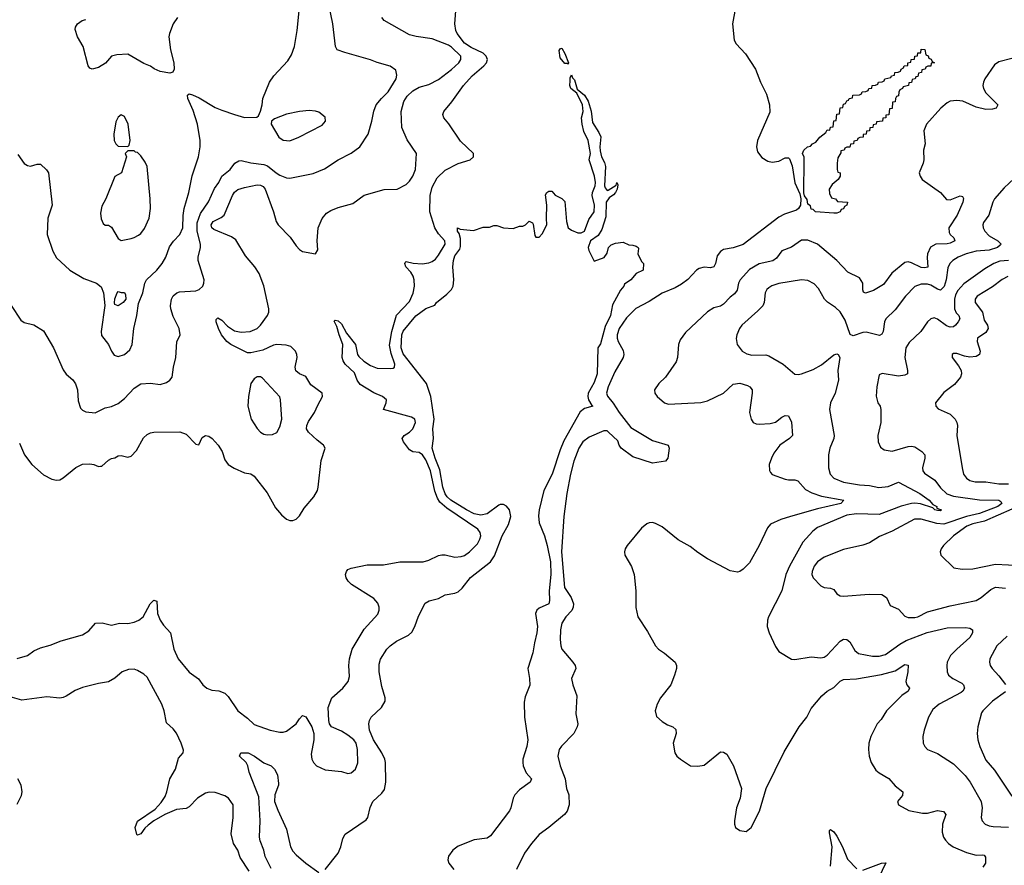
# Model space of a CAD drawing. Header units: inches. Extents: x 1694797 to 1849917, y 907313 to 1017959.
# Tile 264 of 656: x 1702522 to 1708604, y 972416 to 977636. Entities that reach past the tile are written whole.
import ezdxf

# ---------------------------------------------------------------- set-up
doc = ezdxf.new("R2010")
doc.units = ezdxf.units.IN
doc.header["$MEASUREMENT"] = 0
doc.layers.add('B7907', color=7, linetype='Continuous')

msp = doc.modelspace()

# ---------------------------------------------------------------- linework, layer by layer
at = {"layer": 'B7907', "color": 5}
for points, elevation in [([(1702470, 975870.7), (1702530, 975780.7), (1702550, 975767.3), (1702610, 975753), (1702670, 975714.8), (1702730.5, 975610), (1702790, 975473.4), (1702810, 975448.2), (1702850, 975412.7), (1702868, 975388), (1702878.9, 975350), (1702884, 975284), (1702898.7, 975238.7), (1702910, 975224.9), (1702930, 975214.9), (1702988.5, 975208.5), (1703050, 975239.5), (1703090, 975247.4), (1703130, 975267.2), (1703170, 975298), (1703230, 975360.3), (1703270, 975387.6), (1703330, 975392.7), (1703390, 975383.1), (1703430, 975396.5), (1703449.6, 975410), (1703465.1, 975430), (1703471.6, 975490), (1703487, 975550), (1703492.5, 975647.5), (1703512.7, 975690), (1703507, 975730), (1703470, 975802.7), (1703456, 975850), (1703454.2, 975870), (1703460.3, 975910), (1703470, 975930.3), (1703492, 975950), (1703510, 975956.5), (1703610, 975961.8), (1703631.1, 975970), (1703653.5, 975990), (1703660.6, 976010), (1703661, 976030), (1703624.7, 976150), (1703624, 976170), (1703639.2, 976230), (1703638.9, 976250), (1703618.4, 976330), (1703618, 976382), (1703639.8, 976440.2), (1703688.2, 976511.8), (1703726.6, 976593.4), (1703751.4, 976630), (1703770.8, 976670), (1703822, 976710), (1703852, 976750), (1703875.2, 976764.8), (1703890, 976765.7), (1703950, 976751.9), (1704030, 976742), (1704052.7, 976732.7), (1704105.8, 976690), (1704130, 976676.6), (1704170, 976659.7), (1704190, 976657.3), (1704334.1, 976685.9), (1704404.1, 976715.9), (1704489.5, 976770), (1704570, 976811.6), (1704623, 976850), (1704673.7, 976930), (1704697.2, 977010), (1704708.9, 977071.1), (1704724, 977110), (1704756.4, 977150), (1704799.2, 977190), (1704847.1, 977270), (1704852.6, 977292.6), (1704845.1, 977325.1), (1704810, 977349.6), (1704730, 977371.1), (1704688.7, 977388.7), (1704530, 977432.3), (1704482.9, 977450), (1704472.8, 977470), (1704456.4, 977610), (1704410.7, 977830)], 740), ([(1702506.6, 973693.4), (1702570, 973710.8), (1702610, 973740.7), (1702650, 973759.3), (1702710, 973775.5), (1702778, 973802), (1702910, 973839.5), (1702950, 973863.1), (1702990, 973910.4), (1703031.7, 973911.7), (1703090, 973899.1), (1703138, 973910), (1703190, 973909.3), (1703230, 973917.1), (1703258.7, 973930), (1703284, 973950), (1703327.3, 974030), (1703350, 974053.4), (1703370, 974046), (1703374.2, 973970), (1703389.4, 973929.4), (1703410, 973897.6), (1703453.1, 973850), (1703473.4, 973750), (1703501.3, 973690), (1703570, 973608.8), (1703627.5, 973567.5), (1703653.4, 973530), (1703678.8, 973510), (1703710, 973496.3), (1703752.5, 973492.5), (1703790, 973479.1), (1703810, 973457.3), (1703870, 973370.4), (1703930, 973323.8), (1703970, 973284.9), (1704070, 973250.4), (1704130, 973237.6), (1704150, 973237), (1704170, 973244.2), (1704229.6, 973290), (1704250, 973320.7), (1704270, 973340.5), (1704290, 973333), (1704327, 973270), (1704338.3, 973230), (1704339.2, 973190), (1704321.6, 973101.6), (1704326, 973070), (1704336.3, 973050), (1704354.8, 973030), (1704410, 973005.7), (1704510, 972994), (1704550, 972981.6), (1704570, 972986), (1704597, 973010), (1704611.2, 973048.8), (1704609.8, 973130), (1704600.7, 973170), (1704586.6, 973190), (1704550, 973219.8), (1704510, 973244.1), (1704447.6, 973270), (1704435.1, 973290), (1704431.3, 973310), (1704428.2, 973390), (1704449.8, 973450.2), (1704517.6, 973510), (1704551.3, 973550), (1704559.3, 973580.7), (1704556.2, 973650), (1704559.5, 973690), (1704575.5, 973750), (1704650, 973872.6), (1704733.9, 973966.1), (1704742.2, 973990), (1704742.2, 974010), (1704734.3, 974034.3), (1704710, 974063.1), (1704571.1, 974150), (1704550.8, 974170), (1704539.8, 974190), (1704535.5, 974210), (1704541, 974230), (1704550, 974241.1), (1704570, 974250.2), (1704669, 974271), (1704770, 974271.3), (1704870.8, 974289.2), (1705015.3, 974290), (1705050, 974299.6), (1705110, 974328.5), (1705130, 974332), (1705150, 974333.1), (1705210, 974318), (1705250, 974321.6), (1705270, 974327.5), (1705299.7, 974350), (1705350, 974400.4), (1705364.4, 974430), (1705369.7, 974450), (1705365.7, 974470), (1705351, 974490), (1705161.3, 974621.3), (1705117.7, 974657.7), (1705102.3, 974682.3), (1705085.7, 974725.7), (1705060.6, 974850), (1705030, 974918.4), (1705010, 974949.1), (1704990, 974963.7), (1704950, 974969.1), (1704930, 974980.3), (1704892.5, 975030), (1704883.9, 975050), (1704897.7, 975070), (1704929.7, 975090), (1704949.8, 975110), (1704966.9, 975150), (1704962.9, 975170), (1704942.6, 975182.6), (1704769.8, 975229.8), (1704785, 975270), (1704787.7, 975290), (1704764, 975310), (1704710, 975331.5), (1704624.4, 975384.4), (1704606.1, 975410), (1704590, 975456.5), (1704533.2, 975510), (1704520.4, 975530), (1704514.3, 975550), (1704519.1, 975630), (1704495.2, 975690), (1704480.9, 975740.9), (1704464.8, 975775.2), (1704470, 975780.4), (1704490, 975776.6), (1704510, 975759.3), (1704541.4, 975701.4), (1704595.4, 975630), (1704609.6, 975570), (1704616.9, 975556.9), (1704647.7, 975527.7), (1704690, 975501.5), (1704730, 975483.8), (1704810, 975481.9), (1704830, 975484.2), (1704837.8, 975490), (1704839.3, 975510), (1704816.1, 975576.1), (1704806.6, 975626.6), (1704820.2, 975710), (1704849.2, 975810.8), (1704930, 975897), (1704952.5, 975947.5), (1704960.2, 975990), (1704959.4, 976030), (1704952.3, 976052.3), (1704937.6, 976077.6), (1704908.2, 976110), (1704900.3, 976130), (1704902.7, 976137.3), (1704910, 976142.7), (1704953.1, 976133.1), (1705007.8, 976127.8), (1705050, 976134.2), (1705070, 976142.7), (1705090, 976158.1), (1705110, 976182.7), (1705149.5, 976250), (1705147.8, 976270), (1705110, 976313.8), (1705087.2, 976350), (1705055.6, 976450), (1705056.8, 976550), (1705070, 976602.3), (1705099.8, 976660.2), (1705150, 976706.7), (1705230, 976747.2), (1705304.7, 976770), (1705325, 976790), (1705325.9, 976810), (1705245.3, 976885.3), (1705173.2, 976993.2), (1705142.9, 977030), (1705136.2, 977050), (1705142.9, 977070), (1705191.9, 977128.1), (1705262.7, 977230), (1705316.7, 977290), (1705389.8, 977350.2), (1705405.9, 977370), (1705411.2, 977390), (1705404.3, 977410), (1705384.2, 977430), (1705310, 977463.2), (1705270.2, 977490), (1705225.3, 977550), (1705216.9, 977570), (1705210.3, 977609.7), (1705216.5, 977690)], 680), ([(1702510, 976803), (1702550, 976748.4), (1702570, 976735.5), (1702590, 976730.7), (1702630, 976744.7), (1702650, 976744.7), (1702688.1, 976708.1), (1702700.7, 976690), (1702723.7, 976490), (1702695.3, 976410), (1702691.4, 976310), (1702726.4, 976206.4), (1702750, 976164.9), (1702833, 976090), (1702919.1, 976039.1), (1702996.3, 976010), (1703026.3, 975986.3), (1703039.2, 975950), (1703048, 975872), (1703024.9, 975710), (1703026.8, 975686.8), (1703070, 975631), (1703088.7, 975590), (1703105.6, 975565.6), (1703130, 975557.4), (1703169.4, 975570), (1703202, 975598), (1703217.7, 975630), (1703226.6, 975730), (1703246.9, 975810), (1703257, 975883), (1703283, 975950), (1703295.1, 976010), (1703305.6, 976030), (1703368.5, 976090), (1703401.4, 976130), (1703424, 976170), (1703446.7, 976233.3), (1703472, 976268), (1703511.4, 976310), (1703529.1, 976350), (1703532.1, 976427.9), (1703538.5, 976470), (1703567, 976570), (1703587.1, 976672.9), (1703627, 976790), (1703637.4, 976850), (1703636.8, 976890), (1703620.5, 976990), (1703594.7, 977074.7), (1703561.2, 977150), (1703558, 977170), (1703570, 977178), (1703590, 977171), (1703630, 977153.4), (1703730, 977094.4), (1703770, 977076.4), (1703850, 977050.4), (1703910, 977032.7), (1703986.3, 977033.7), (1703997, 977043), (1704009.5, 977070.5), (1704020.9, 977110), (1704023.7, 977150), (1704065.7, 977250), (1704092.8, 977290), (1704177.6, 977382.4), (1704200.8, 977419.2), (1704219.8, 977470), (1704236.1, 977570), (1704248.8, 977690)], 760), ([(1706943.1, 977710), (1706924.9, 977610), (1706934.6, 977510), (1706946.8, 977486.8), (1707005.8, 977425.8), (1707067.4, 977330), (1707097, 977250), (1707135.8, 977175.8), (1707152.8, 977110), (1707155.4, 977064.6), (1707079.3, 976890), (1707072.9, 976850), (1707079.9, 976819.9), (1707105.1, 976785.1), (1707143.3, 976763.3), (1707170, 976756), (1707210, 976763.3), (1707250, 976784), (1707270, 976783.3), (1707277.2, 976777.3), (1707293.5, 976733.5), (1707310, 976628.4), (1707341.1, 976561.1), (1707346.7, 976530), (1707344.5, 976490), (1707332, 976470), (1707319.5, 976460.5), (1707245.3, 976434.7), (1707210, 976417.2), (1706990, 976248.6), (1706930, 976227.2), (1706870, 976217.3), (1706850, 976204.8), (1706830, 976178.9), (1706820.7, 976130), (1706809.6, 976110.4), (1706790, 976104.5), (1706750, 976108.4), (1706719.5, 976100.5), (1706702.7, 976090), (1706648.4, 976031.6), (1706610, 976002.3), (1706570, 975979.9), (1706490, 975947), (1706410, 975895.2), (1706326.9, 975853.1), (1706270, 975796), (1706224.7, 975730), (1706212.8, 975690), (1706212.9, 975670), (1706218.7, 975650), (1706250, 975594), (1706253.4, 975570), (1706249.5, 975550), (1706197.1, 975462.9), (1706156, 975370), (1706146.1, 975330), (1706152.2, 975312.2), (1706188.7, 975268.7), (1706224.3, 975210), (1706297.8, 975117.8), (1706430, 975039.1), (1706527.7, 975010), (1706534, 974990), (1706526, 974930), (1706512, 974910), (1706430, 974898.5), (1706310, 974938.3), (1706237.5, 974990), (1706224.6, 975010), (1706215.7, 975035.7), (1706159.3, 975090), (1706150, 975096.8), (1706130, 975098), (1706040.6, 975059.4), (1706001.3, 975030), (1705976.6, 974990), (1705945.3, 974910), (1705923.5, 974830), (1705901.3, 974710), (1705883.5, 974570), (1705869.7, 974350.3), (1705887.8, 974130), (1705929.3, 974069.3), (1705942.7, 974030), (1705941, 974010), (1705931.6, 973988.4), (1705895.3, 973950), (1705871.5, 973910), (1705862.8, 973870), (1705860.3, 973810), (1705864, 973770), (1705871.7, 973750), (1705939.6, 973670), (1705952.4, 973650), (1705956.9, 973630), (1705931.5, 973570), (1705937.8, 973530), (1705962.6, 973462.6), (1705956.9, 973350), (1705969.1, 973290), (1705965.3, 973270), (1705944.2, 973230), (1705868.4, 973151.6), (1705853.4, 973130), (1705845.5, 973090), (1705860.6, 973030), (1705891.8, 972950), (1705899.5, 972890), (1705913.7, 972850), (1705917, 972790), (1705903.7, 972750), (1705886.7, 972730), (1705790, 972649.7), (1705730, 972606.6), (1705682.6, 972550), (1705640.3, 972490), (1705590.3, 972390)], 680), ([(1702521.4, 975021.4), (1702552.8, 974950), (1702596.5, 974890), (1702670, 974826.9), (1702720.1, 974799.9), (1702750, 974792.4), (1702770, 974796.1), (1702790, 974807.7), (1702870, 974871.3), (1702910, 974891.3), (1702954.7, 974894.7), (1702981, 974890), (1703010, 974878), (1703020.9, 974879.1), (1703030, 974880.7), (1703070, 974916.3), (1703090, 974926.8), (1703110, 974930.7), (1703130, 974942.8), (1703150, 974946), (1703190, 974936), (1703210, 974941), (1703244.1, 974975.9), (1703286.3, 975053.7), (1703310, 975075.8), (1703330, 975084.9), (1703350, 975090.3), (1703511.7, 975091.7), (1703550, 975077.1), (1703610, 975014.8), (1703628.7, 975011.3), (1703650, 975057.3), (1703670, 975068), (1703690, 975064.4), (1703711.2, 975051.2), (1703748.5, 975010), (1703772, 974970), (1703790, 974918.8), (1703810, 974890.6), (1703846.4, 974866.4), (1703910, 974839.3), (1703950, 974832.4), (1703970, 974817.1), (1704050, 974714.4), (1704102.8, 974622.8), (1704138.6, 974578.6), (1704170, 974552.2), (1704190, 974544.4), (1704210, 974543.8), (1704230, 974552.7), (1704250, 974572.7), (1704280, 974620), (1704339.7, 974690), (1704361.3, 974730), (1704366.6, 974750), (1704384.9, 974915.1), (1704409.5, 974990), (1704399.3, 975010), (1704359.7, 975039.7), (1704305.3, 975090), (1704294.6, 975110), (1704295, 975130), (1704305.6, 975154.4), (1704343.7, 975210), (1704363, 975257), (1704393.3, 975310), (1704389.7, 975329.7), (1704321.1, 975381.1), (1704290, 975433), (1704250, 975450.6), (1704227.6, 975467.6), (1704224.2, 975490), (1704235.8, 975550), (1704233.7, 975570), (1704226, 975590), (1704197.7, 975617.7), (1704167.2, 975627.2), (1704110, 975630.5), (1704090, 975626.4), (1704023.9, 975596.1), (1703950, 975580.1), (1703930, 975579.9), (1703826.3, 975630), (1703801.1, 975650), (1703769.6, 975689.6), (1703749.3, 975730), (1703736.4, 975770), (1703735.1, 975784.9), (1703745.4, 975794.6), (1703770, 975781.5), (1703804.9, 975744.9), (1703850, 975715.7), (1703890, 975706), (1703946.6, 975710), (1703989.8, 975730), (1704010.4, 975750), (1704052.9, 975810), (1704061.5, 975830), (1704061, 975850), (1704030, 975993), (1704000.5, 976070), (1703975.7, 976110), (1703917.1, 976177.1), (1703856.8, 976276.8), (1703830, 976295.2), (1703721.2, 976341.2), (1703709.9, 976350), (1703706, 976370), (1703718, 976390), (1703766, 976414), (1703784.8, 976430), (1703837.3, 976550), (1703850, 976570.2), (1703870, 976587.1), (1703910, 976599.7), (1703990, 976615.6), (1704010, 976615.3), (1704026.3, 976606.3), (1704037.7, 976590), (1704090.2, 976450), (1704106, 976390), (1704119, 976370), (1704193.9, 976293.9), (1704230, 976239.5), (1704250, 976218), (1704270, 976204.9), (1704350, 976191.3), (1704364.7, 976215.3), (1704360.5, 976270), (1704366, 976350), (1704391.5, 976408.5), (1704418.3, 976441.7), (1704443.1, 976456.9), (1704490, 976475.8), (1704579.1, 976500.9), (1704650, 976553.1), (1704773.4, 976586.6), (1704854, 976590), (1704910, 976618.3), (1704930, 976638.9), (1704950, 976669), (1704967.6, 976710), (1704972.9, 976810), (1704914.9, 976894.9), (1704881.8, 976970), (1704879.2, 977070), (1704895.3, 977130), (1704916.2, 977163.8), (1704950, 977196.2), (1704990, 977219.5), (1705050, 977235.7), (1705110, 977266), (1705190, 977327.5), (1705234.1, 977370), (1705247.5, 977390), (1705246.5, 977410), (1705190, 977465.3), (1705170, 977479.1), (1705070, 977517), (1704971.8, 977531.8), (1704930, 977542.9), (1704773, 977630), (1704759.7, 977650)], 720), ([(1703496.5, 977650), (1703470.3, 977610), (1703447.4, 977550), (1703444.2, 977530), (1703454, 977450), (1703475.3, 977370), (1703475.5, 977330), (1703467.3, 977312.7), (1703450, 977305.2), (1703390, 977316), (1703352.7, 977332.7), (1703329.4, 977349.4), (1703290, 977365.2), (1703190, 977423.1), (1703121.7, 977418.3), (1703090.3, 977409.7), (1703051.9, 977368.1), (1703010, 977339.7), (1702970, 977329.6), (1702956.2, 977336.2), (1702946, 977350), (1702914.7, 977470), (1702878.7, 977530), (1702864.2, 977575.8), (1702867, 977590), (1702879.5, 977610), (1702908.5, 977631.5), (1702930, 977637)], 760), ([(1708650, 977397.2), (1708570, 977375.9), (1708543.8, 977356.2), (1708484.3, 977270), (1708474.3, 977250), (1708470.8, 977230), (1708475.8, 977210), (1708490, 977185), (1708563.9, 977110), (1708554.3, 977090), (1708530, 977082.5), (1708490, 977082.3), (1708430, 977095.1), (1708347.7, 977132.3), (1708310, 977137.5), (1708270, 977132), (1708250, 977122), (1708211.3, 977090), (1708122.2, 976990), (1708106.7, 976950), (1708114, 976870), (1708104.4, 976830), (1708106.4, 976770), (1708103.1, 976750), (1708078, 976690), (1708084.9, 976670), (1708096.3, 976650), (1708208.9, 976568.9), (1708246, 976526), (1708270, 976524.6), (1708330, 976548.2), (1708344.9, 976544.9), (1708351.1, 976531.1), (1708346.5, 976510), (1708311.9, 976428.1), (1708261.6, 976350), (1708262.9, 976322.9), (1708269.6, 976309.6), (1708291.5, 976290), (1708297.3, 976270), (1708270, 976256.8), (1708250, 976252.8), (1708181.6, 976250), (1708148.7, 976231.3), (1708129.6, 976190), (1708126.9, 976166.9), (1708131.4, 976108.6), (1708110, 976103), (1708090, 976105.7), (1708030, 976135.7), (1708010, 976141.6), (1707990, 976136.5), (1707909.5, 976070.5), (1707858, 976002), (1707795.9, 975964.1), (1707747.2, 975947.2), (1707733.6, 975953.6), (1707729.2, 975969.2), (1707729.1, 976010), (1707710, 976042.5), (1707637.9, 976077.9), (1707569.8, 976150), (1707450, 976249.8), (1707390, 976274), (1707350, 976273.8), (1707290, 976231.9), (1707230, 976209.7), (1707195.7, 976164.3), (1707173.2, 976146.9), (1707090, 976129.1), (1707030, 976093.1), (1706972.5, 976030), (1706962.9, 976010), (1706953.6, 975966.4), (1706937.4, 975942.6), (1706910, 975922.4), (1706870, 975879.2), (1706850, 975867.9), (1706810, 975856.5), (1706770, 975831.4), (1706635.4, 975704.6), (1706600.7, 975659.2), (1706591.1, 975630), (1706585.3, 975550), (1706577.3, 975522.7), (1706510.2, 975429.8), (1706468.9, 975390), (1706443.6, 975350), (1706444.2, 975330), (1706460.3, 975310), (1706504.9, 975270), (1706530, 975262.7), (1706730, 975273.5), (1706770, 975283.5), (1706868.5, 975330), (1706930, 975386.7), (1706970, 975391.3), (1707018.2, 975378.2), (1707031.6, 975370), (1707045.8, 975350), (1707046.5, 975330), (1707028.9, 975210), (1707040.4, 975170), (1707053.4, 975150), (1707070, 975140.3), (1707090, 975138), (1707157.3, 975142.7), (1707190, 975152.2), (1707230, 975183.1), (1707250, 975192.9), (1707270.2, 975190.2), (1707290, 975150.8), (1707294.6, 975070), (1707277.1, 975050), (1707218, 975010), (1707180.8, 974959.2), (1707164.7, 974930), (1707152.3, 974890), (1707152.4, 974852.4), (1707159.7, 974839.7), (1707170, 974829.1), (1707250, 974799.3), (1707270, 974794.8), (1707310, 974795.4), (1707328.6, 974788.6), (1707376.4, 974736.4), (1707414.4, 974714.4), (1707475.1, 974695.2), (1707613.4, 974670), (1707594, 974650), (1707450, 974616.6), (1707283.1, 974570), (1707223.1, 974550), (1707159.1, 974520.9), (1707140, 974500), (1707090.4, 974390), (1707030, 974283.7), (1706990, 974244), (1706970, 974228.7), (1706955.3, 974224.7), (1706910, 974234), (1706770, 974307.6), (1706710, 974346.3), (1706664, 974384), (1706590, 974425.1), (1706490, 974505.1), (1706450, 974526), (1706430, 974531), (1706410, 974529.7), (1706396.5, 974523.5), (1706362.7, 974497.3), (1706274, 974390), (1706262, 974370), (1706257, 974350), (1706260.4, 974330), (1706300.7, 974260.7), (1706316.9, 974210), (1706328.3, 974110), (1706327.3, 974007.3), (1706340.9, 973950), (1706399.4, 973859.4), (1706448.9, 973770), (1706467.2, 973750), (1706505.9, 973725.9), (1706570.2, 973670.2), (1706579.5, 973650), (1706578.9, 973630), (1706567.4, 973590), (1706543.1, 973530), (1706480.3, 973450), (1706458.7, 973410), (1706446.7, 973370), (1706454.6, 973334.6), (1706490, 973303.8), (1706522.9, 973282.9), (1706556, 973270), (1706574, 973254), (1706576.4, 973230), (1706559.1, 973170), (1706567.7, 973110), (1706580.7, 973090), (1706602.8, 973070), (1706664.7, 973030), (1706710, 973026.8), (1706750, 973034.8), (1706850, 973116), (1706870, 973114.8), (1706890, 973101), (1706930.4, 973030), (1706980.4, 972890), (1706972.2, 972830), (1706948.8, 972770), (1706936.9, 972690), (1706936.5, 972670), (1706943.1, 972650), (1706970, 972630.3), (1707010, 972625.5), (1707039.7, 972650), (1707091.2, 972750), (1707132.3, 972890), (1707244.4, 973115.6), (1707336.8, 973270), (1707383.1, 973330), (1707410, 973384.4), (1707477.1, 973462.9), (1707509.9, 973490.1), (1707550, 973513.2), (1707590, 973551.8), (1707610, 973562.5), (1707690, 973567.6), (1707845.7, 973594.3), (1707930, 973616.6), (1707990, 973655.8), (1708010, 973650.6), (1708007.9, 973610), (1707995.8, 973550), (1708002, 973530), (1708017.3, 973510), (1708010.8, 973490), (1707970, 973464.2), (1707876.6, 973370), (1707844, 973316), (1707817.8, 973290), (1707778.3, 973210), (1707767.6, 973170), (1707764, 973130), (1707769.2, 973089.2), (1707781.7, 973050), (1707810, 973002.4), (1707830, 972986), (1707891, 972951), (1707930, 972905.5), (1707976.3, 972870), (1707973.8, 972846.2), (1707944.9, 972810), (1707951, 972790), (1708014.6, 972754.6), (1708097.8, 972737.8), (1708130, 972737.2), (1708190, 972753.5), (1708228.1, 972748.1), (1708241.7, 972730), (1708222.3, 972670), (1708219.4, 972619.4), (1708227.9, 972590), (1708240.3, 972570), (1708258.7, 972550), (1708288.4, 972530), (1708370, 972495.9), (1708430, 972478.4), (1708470, 972481.5), (1708478.4, 972478.4), (1708486.7, 972466.7), (1708486.7, 972430), (1708470, 972405)], 720), ([(1704410, 972390.6), (1704489.7, 972490), (1704506.2, 972530), (1704518.2, 972581.8), (1704531.8, 972608.2), (1704662.9, 972697.1), (1704672, 972710), (1704687.9, 972772.1), (1704704.4, 972810), (1704759, 972861), (1704775.5, 972884.5), (1704783.2, 972930), (1704782.3, 973050), (1704778.5, 973070), (1704759.4, 973110), (1704706.8, 973190), (1704683.4, 973250), (1704678.6, 973290), (1704683.1, 973310), (1704694.2, 973330), (1704757.2, 973390), (1704779.3, 973430), (1704779.8, 973450), (1704759.7, 973519.7), (1704743.1, 973610), (1704742.7, 973657.3), (1704751, 973689), (1704789.6, 973750), (1704810, 973770.4), (1704850, 973799.3), (1704924.4, 973835.6), (1704944.2, 973855.8), (1704963, 973890), (1704985.6, 973954.4), (1705026.5, 974033.5), (1705051.5, 974048.5), (1705110, 974063.1), (1705150, 974084.9), (1705210, 974096.5), (1705230, 974104.9), (1705254.2, 974125.8), (1705307, 974193), (1705430.7, 974289.2), (1705454.2, 974325.8), (1705502.1, 974450), (1705541.1, 974518.9), (1705555.6, 974570), (1705548.3, 974610), (1705530, 974632.1), (1705510, 974643.2), (1705490, 974643.4), (1705481.2, 974638.8), (1705410, 974585.5), (1705370, 974577.7), (1705330, 974585.8), (1705282.4, 974610), (1705186.2, 974670), (1705162.9, 974690), (1705150, 974708.4), (1705136.6, 974750), (1705117.9, 974857.9), (1705088.2, 974930), (1705069.9, 974990), (1705078.5, 975050), (1705073.1, 975110), (1705081.8, 975170), (1705060.9, 975310), (1705035.3, 975390), (1704890, 975573), (1704879.5, 975610), (1704883, 975690), (1704890, 975712.9), (1704970, 975808.4), (1705030, 975853), (1705086, 975874), (1705097.2, 975890), (1705159.6, 975940.4), (1705189.4, 975970.6), (1705199, 975990), (1705203.7, 976030), (1705198, 976110), (1705201.6, 976150), (1705210, 976177.3), (1705240.1, 976219.9), (1705245.3, 976234.7), (1705245.6, 976285.6), (1705236.2, 976316.2), (1705226.6, 976330), (1705226, 976350), (1705242.8, 976342.8), (1705324.7, 976335.3), (1705385.6, 976354.4), (1705424.7, 976355.3), (1705450, 976364.7), (1705470, 976364.7), (1705510, 976351.3), (1705570, 976346), (1705610, 976362), (1705630, 976362), (1705646, 976370), (1705670, 976392), (1705690, 976382), (1705694.4, 976374.4), (1705703.6, 976303.6), (1705710, 976294), (1705730, 976294), (1705750, 976314), (1705778, 976370), (1705775.3, 976410), (1705779, 976490), (1705770, 976554), (1705778, 976570), (1705790, 976578), (1705810, 976578), (1705830, 976552), (1705871.6, 976531.6), (1705890, 976514), (1705899.1, 976390), (1705910, 976351.3), (1705930, 976336), (1705970, 976319.1), (1705990, 976320.3), (1706010, 976331), (1706038, 976402), (1706070.9, 976450), (1706073.5, 976490), (1706057.6, 976550), (1706060.4, 976570), (1706077.2, 976610), (1706079.3, 976630), (1706072.1, 976670), (1706039.7, 976770), (1706048.5, 976810), (1706034, 976890), (1706006.3, 976946.3), (1705995.8, 976990), (1705992, 977030), (1706002, 977070), (1705998.9, 977110), (1705962.4, 977182.4), (1705926.3, 977210), (1705921.1, 977230), (1705922, 977258), (1705923, 977277), (1705930, 977294.8), (1705937.3, 977277.3), (1705950, 977264), (1705966, 977206), (1706010.2, 977170.2), (1706033.5, 977133.5), (1706052, 977072), (1706060.9, 977000.9), (1706100.1, 976940.1), (1706111.9, 976911.9), (1706105.2, 976850), (1706107.2, 976827.2), (1706116, 976790), (1706135.3, 976755.2), (1706141.5, 976730), (1706134, 976610), (1706137.8, 976597.8), (1706150, 976581.7), (1706157.2, 976582.7), (1706206.3, 976613.7), (1706210, 976630.7), (1706216, 976616), (1706213.4, 976590), (1706201.6, 976570), (1706190, 976555.1), (1706163.7, 976536.3), (1706145.4, 976510), (1706142, 976418), (1706118.5, 976341.5), (1706095.9, 976304.1), (1706048.4, 976271.6), (1706032.7, 976230), (1706037.1, 976210), (1706070, 976144.7), (1706132.9, 976167.1), (1706150, 976194), (1706158, 976230), (1706174.6, 976245.4), (1706203.1, 976256.9), (1706250, 976262), (1706285.4, 976245.4), (1706310, 976244.7), (1706330, 976238), (1706342, 976230), (1706343.6, 976223.6), (1706340.5, 976190), (1706362.8, 976142.8), (1706374.8, 976130), (1706374, 976090), (1706330, 976068.7), (1706296, 976030), (1706257.3, 976002.7), (1706253.4, 975990), (1706233.4, 975966.6), (1706183.4, 975876.6), (1706170.5, 975810), (1706139, 975741), (1706110, 975635.6), (1706093.7, 975610), (1706090, 975449.5), (1706070, 975396.3), (1706034.2, 975330), (1706031, 975310), (1706036.5, 975290), (1706055.1, 975255.1), (1706062, 975250), (1706010, 975235.9), (1705983.9, 975216.1), (1705883.3, 975036.7), (1705859.9, 974980.1), (1705811.1, 974831.1), (1705760.1, 974730), (1705730.1, 974609.9), (1705726.5, 974573.5), (1705731.7, 974530), (1705763.6, 974450), (1705779.6, 974390), (1705800.1, 974290), (1705802.9, 974210), (1705793.5, 974110), (1705795.5, 974050), (1705789.6, 974030.4), (1705730, 974002.4), (1705715.9, 973990), (1705707.5, 973970), (1705720.7, 973890), (1705717.1, 973850), (1705701.2, 973790), (1705692.6, 973727.4), (1705661.8, 973630), (1705671.7, 973570), (1705672.9, 973527.1), (1705644.2, 973455.8), (1705637.4, 973422.6), (1705641, 973330), (1705660.8, 973190), (1705654.8, 973150), (1705630.1, 973070), (1705629.5, 973049.5), (1705632.6, 973030), (1705650, 972986.4), (1705683, 972950), (1705675.8, 972930), (1705610, 972880.9), (1705580.2, 972850), (1705569.3, 972830), (1705556.1, 972770), (1705547.2, 972752.8), (1705430, 972597.8), (1705410, 972584.1), (1705330, 972573.1), (1705230, 972534.6), (1705198, 972510), (1705170, 972472), (1705166, 972450), (1705172.4, 972430), (1705203.8, 972390)], 660), ([(1708695.9, 976684.1), (1708602.2, 976597.8), (1708543.6, 976530), (1708533.1, 976510), (1708508.8, 976430), (1708475.3, 976384.8), (1708470.3, 976370), (1708472.6, 976350), (1708483.5, 976330), (1708510, 976301.7), (1708562.8, 976270), (1708584.2, 976250), (1708577.1, 976242.9), (1708561.1, 976230), (1708510, 976213.2), (1708430, 976206.8), (1708368.5, 976190), (1708318, 976170), (1708286.3, 976150), (1708267.1, 976130), (1708255.5, 976104.5), (1708244.5, 976030), (1708231.5, 975988.5), (1708210, 975966.6), (1708190, 975971.5), (1708150, 975996.7), (1708130, 976004), (1708090, 976003.7), (1708050, 975988.6), (1707992.8, 975930), (1707930, 975845.1), (1707871.5, 975790), (1707864.6, 975770), (1707856.1, 975710), (1707846.3, 975693.7), (1707832.7, 975687.3), (1707750, 975707.1), (1707730, 975704.5), (1707670, 975683.6), (1707651.5, 975691.5), (1707620, 975780), (1707590, 975832), (1707560.1, 975860.1), (1707511.8, 975891.8), (1707493.3, 975910), (1707456.3, 975976.3), (1707430, 976005.6), (1707390, 976025.1), (1707350, 976029.7), (1707210, 976007.7), (1707167.8, 975992.2), (1707150, 975981), (1707137.4, 975970), (1707125.8, 975950), (1707120.3, 975890), (1707111.6, 975870), (1707082.3, 975837.7), (1706981.5, 975750), (1706968.1, 975730), (1706951.5, 975690), (1706947.3, 975667.3), (1706952.7, 975630), (1706984.9, 975590), (1707013.7, 975573.7), (1707044.4, 975564.4), (1707130, 975566), (1707150, 975561.1), (1707237.1, 975510), (1707310, 975448.5), (1707330, 975445.7), (1707350, 975449), (1707423.6, 975476.4), (1707474.8, 975505.2), (1707550, 975567.7), (1707570, 975573.4), (1707578, 975570), (1707586.8, 975550), (1707574.6, 975470), (1707579.5, 975410), (1707558, 975330), (1707530.3, 975270), (1707523.1, 975230), (1707553.4, 975070), (1707550.3, 975050), (1707525.5, 974990), (1707517.3, 974950), (1707517.3, 974870), (1707527.6, 974830), (1707550, 974805.8), (1707610, 974780.5), (1707710, 974764.2), (1707770, 974761.2), (1707827.9, 974747.9), (1707886.4, 974753.6), (1707950, 974780.2), (1708082.6, 974710), (1708139.2, 974670), (1708162.6, 974642.6), (1708186, 974630), (1708185.5, 974625.5), (1708196.3, 974616.3), (1708215.5, 974610), (1708210, 974604.5), (1708190, 974605.3), (1708175.1, 974610), (1708161.8, 974621.8), (1708086.7, 974646.7), (1708050.9, 974650.9), (1708030, 974648.3), (1707967.5, 974632.5), (1707830, 974582.1), (1707690, 974584.7), (1707630, 974576.4), (1707450, 974501.6), (1707421.5, 974478.5), (1707359.2, 974410), (1707276.7, 974263.3), (1707253.4, 974210), (1707229, 974110), (1707147.2, 973950), (1707140.3, 973930), (1707138, 973890), (1707150.4, 973850), (1707190, 973766), (1707210, 973734.8), (1707288.7, 973688.7), (1707310, 973686.4), (1707410, 973703.6), (1707470, 973696.5), (1707490, 973700.2), (1707510, 973712.9), (1707590, 973798.9), (1707610, 973811.8), (1707630, 973810.3), (1707650, 973794.4), (1707681.3, 973741.3), (1707703.4, 973723.4), (1707790, 973707.7), (1707830, 973706), (1707870, 973717.6), (1707959.1, 973780.9), (1707997.2, 973802.8), (1708126.8, 973853.2), (1708250, 973880.8), (1708363.8, 973883.8), (1708390, 973879.6), (1708408, 973870), (1708407.2, 973850), (1708390, 973821.3), (1708309.5, 973750.5), (1708271.6, 973710), (1708251.6, 973670), (1708247.8, 973650), (1708250.3, 973610.2), (1708259.5, 973590), (1708285.5, 973570), (1708340.4, 973540.4), (1708352.2, 973530), (1708358, 973510), (1708347.4, 973490), (1708337.3, 973482.7), (1708200.3, 973410), (1708162.3, 973377.7), (1708136, 973330), (1708108.9, 973250), (1708099.5, 973210), (1708102.4, 973170), (1708112.7, 973150), (1708130, 973130.5), (1708190, 973106.4), (1708290, 973042), (1708362.8, 972970), (1708392.8, 972930), (1708459.7, 972810), (1708466.9, 972770), (1708460.3, 972710), (1708466.7, 972690), (1708486.4, 972670), (1708510, 972659.1), (1708534.6, 972654.6), (1708630, 972651.9)], 740), ([(1708630, 976148.9), (1708575.7, 976144.3), (1708539, 976130), (1708482.4, 976097.6), (1708353.8, 976006.2), (1708316, 975964), (1708302.6, 975937.4), (1708295.3, 975910), (1708295.7, 975850), (1708306.3, 975826.3), (1708322.2, 975810), (1708329.2, 975790), (1708319.3, 975770), (1708301.5, 975750), (1708290, 975739.8), (1708270, 975736.8), (1708245.9, 975745.9), (1708190, 975787.4), (1708170, 975794.7), (1708150, 975789.6), (1708128.5, 975770), (1708088.7, 975710), (1708016.6, 975643.4), (1707994.7, 975610), (1707990.1, 975550), (1708006.2, 975470), (1708006, 975450), (1707990, 975441), (1707950, 975436.2), (1707850, 975452.6), (1707830, 975444), (1707815.3, 975370), (1707812.2, 975312.2), (1707822, 975270), (1707836.3, 975250), (1707841.6, 975230), (1707840.3, 975150), (1707822.8, 975070), (1707823.6, 975030), (1707838, 974998), (1707861.4, 974981.4), (1707910, 974972.4), (1708010, 975001.4), (1708030, 975003.9), (1708050, 974999), (1708094.4, 974970), (1708111.8, 974950), (1708112.6, 974930), (1708098, 974870), (1708100.8, 974850), (1708110, 974835.8), (1708173.9, 974793.9), (1708210, 974746.5), (1708249, 974709), (1708290, 974693.5), (1708450, 974671.5), (1708568.8, 974668.8), (1708582, 974662), (1708588.3, 974650), (1708564.6, 974630), (1708450, 974587.2), (1708370, 974568.5), (1708230, 974521.5), (1708186.1, 974526.1), (1708090, 974552.4), (1708048.5, 974551.5), (1707910, 974478.2), (1707833.5, 974446.5), (1707770, 974407.3), (1707730, 974392.6), (1707610, 974365.4), (1707490, 974318.4), (1707450, 974289.7), (1707430, 974262.4), (1707416.9, 974230), (1707415.6, 974210), (1707423.1, 974190), (1707470, 974141.6), (1707490, 974130.4), (1707530, 974126), (1707550, 974119.1), (1707570, 974091), (1707590, 974078.8), (1707610, 974076.3), (1707769.8, 974090.2), (1707847.5, 974087.5), (1707876.4, 974070), (1707899.5, 974019.5), (1707950, 973996.8), (1707990, 973954.6), (1708010, 973945.3), (1708050, 973944.7), (1708070, 973950.2), (1708130, 973981.2), (1708270, 974018.2), (1708429.5, 974050), (1708461.7, 974070), (1708521, 974119), (1708550, 974132.2), (1708610, 974127.5)], 760), ([(1708624.9, 976050), (1708590, 976032.7), (1708530, 975986.8), (1708435.8, 975930), (1708422.6, 975910), (1708424.2, 975890), (1708468.3, 975830), (1708480.1, 975780.1), (1708500.2, 975750), (1708504.5, 975730), (1708490, 975704.2), (1708437, 975670), (1708436.5, 975650), (1708453.9, 975590), (1708451.3, 975570), (1708430, 975557.3), (1708390, 975553.2), (1708358.4, 975558.4), (1708310, 975574.5), (1708290, 975575.1), (1708282, 975570), (1708281.6, 975550), (1708319.7, 975499.7), (1708336.5, 975470), (1708339.6, 975450), (1708333.1, 975430), (1708296.4, 975383.6), (1708230, 975333.6), (1708179.3, 975270), (1708180.5, 975250), (1708194.3, 975234.3), (1708270, 975201.3), (1708300.4, 975170), (1708310.4, 975150), (1708313.7, 975130), (1708310.3, 975069.7), (1708342.6, 974870), (1708352.4, 974830), (1708370, 974805.2), (1708390.9, 974790.9), (1708423.5, 974783.5), (1708490, 974782.3), (1708570, 974770.9), (1708630, 974771.1)], 780), ([(1708650, 974614.5), (1708480.3, 974539.7), (1708410, 974524.5), (1708371.7, 974510), (1708289.1, 974450), (1708228, 974390), (1708213.4, 974370), (1708208, 974350), (1708210.7, 974330), (1708292.4, 974252.4), (1708342.9, 974242.9), (1708410, 974246.7), (1708550, 974275.5), (1708710, 974267.3)], 780), ([(1708622, 973830), (1708557.5, 973770), (1708513.6, 973690), (1708511.3, 973670), (1708516.1, 973650), (1708528, 973630), (1708570, 973585.2), (1708610, 973531.7)], 760), ([(1703940.4, 972380.4), (1703883.8, 972463.8), (1703868.7, 972508.7), (1703843, 972550), (1703828, 972610), (1703840.5, 972710), (1703840.5, 972790), (1703812, 972830), (1703790, 972844.7), (1703730, 972866.2), (1703692.7, 972867.3), (1703670, 972860.4), (1703621.6, 972830), (1703570, 972777), (1703550, 972767.3), (1703490, 972761), (1703419.5, 972730), (1703350.4, 972690), (1703315.5, 972664.5), (1703295.1, 972644.9), (1703270, 972609.6), (1703250, 972602), (1703246.7, 972606.7), (1703234.8, 972650), (1703250, 972687.9), (1703358.5, 972761.5), (1703396, 972804), (1703419.9, 972840.1), (1703432.2, 972870), (1703450.4, 972949.6), (1703484, 973010), (1703503, 973077), (1703531.5, 973110), (1703533.9, 973126.1), (1703519.8, 973170), (1703490, 973231.1), (1703470, 973259.2), (1703430, 973295.1), (1703414.9, 973370), (1703400.2, 973410), (1703310, 973576.4), (1703290, 973596.1), (1703250, 973618.6), (1703230, 973626.3), (1703194.8, 973625.2), (1703154.8, 973610), (1703110, 973571.8), (1703070, 973548.2), (1703010, 973538.5), (1702910, 973514), (1702864.7, 973495.3), (1702810, 973459.1), (1702790, 973451.3), (1702770, 973448.4), (1702690, 973454.8), (1702534.9, 973434.9), (1702450, 973459.3)], 680), ([(1708610, 973486.2), (1708531.4, 973428.6), (1708470.2, 973370), (1708462.6, 973357.4), (1708440.2, 973270), (1708436.9, 973230), (1708439.7, 973190), (1708451.9, 973150), (1708490, 973064.2), (1708542.8, 973002.8), (1708650, 972842)], 760), ([(1704075.1, 972395.1), (1704038.3, 972470), (1704029.9, 972510), (1704007.4, 972567.4), (1704004.2, 972590), (1704008, 972690), (1703999.5, 972839.5), (1703940.7, 972990), (1703931.6, 973030), (1703921.6, 973050), (1703879, 973090), (1703888.7, 973110), (1703933.4, 973110), (1703972.2, 973090), (1704030, 973048.9), (1704076.3, 973030), (1704097, 973010), (1704114.3, 972974.3), (1704121.6, 972921.6), (1704121.5, 972910), (1704098.4, 972850), (1704096.1, 972810), (1704115.8, 972755.8), (1704170, 972638), (1704195.4, 972530), (1704210, 972502.3), (1704230, 972480.8), (1704290, 972428.7), (1704370, 972370.8)], 660), ([(1702506.2, 972793.8), (1702533.8, 972846.2), (1702538.4, 972870), (1702531.2, 972911.2), (1702510, 972949.2)], 720), ([(1707530.9, 972410), (1707540.5, 972530), (1707524.4, 972615.6), (1707523.7, 972630), (1707530, 972637.3), (1707550, 972621.6), (1707570, 972595.6), (1707603.9, 972530), (1707634.2, 972454.2), (1707693.2, 972393.2)], 680), ([(1707730, 972385.2), (1707844.5, 972430), (1707871.7, 972431.7), (1707803.5, 972290)], 680)]:
    msp.add_lwpolyline(points, dxfattribs=dict(at, elevation=elevation))
for points, elevation in [([(1705910, 977362), (1705906, 977366), (1705890, 977366), (1705860.8, 977400.8), (1705855.1, 977444.9), (1705862, 977458), (1705870, 977459.3), (1705890, 977428), (1705912, 977370)], 660), ([(1707550, 976442), (1707438, 976450), (1707424, 976464), (1707410, 976466), (1707406, 976486), (1707390, 976498), (1707385.2, 976525.2), (1707369.1, 976549.1), (1707366.3, 976566.3), (1707368.2, 976768.2), (1707366.8, 976786.8), (1707358, 976810), (1707365.2, 976830), (1707388.7, 976850), (1707405.6, 976854.4), (1707418, 976870), (1707439.3, 976880.7), (1707464, 976910), (1707500.4, 976939.6), (1707510, 976956), (1707526, 976954), (1707530, 976972), (1707546, 976974), (1707550, 977012), (1707566, 977014), (1707570, 977052), (1707586, 977054), (1707590, 977091.3), (1707607.3, 977092.7), (1707610, 977114), (1707622, 977118), (1707630, 977134), (1707642, 977138), (1707646, 977150), (1707666, 977154), (1707668, 977170), (1707708.4, 977171.6), (1707722, 977178), (1707726, 977190), (1707748.4, 977191.6), (1707762, 977198), (1707766, 977210), (1707786, 977214), (1707788, 977230), (1707808.4, 977231.6), (1707822, 977238), (1707826, 977250), (1707848.4, 977251.6), (1707862, 977258), (1707866, 977270), (1707902, 977278), (1707906, 977290), (1707926, 977294), (1707928, 977310), (1707948.4, 977311.6), (1707962, 977318), (1707966, 977330), (1707982, 977338), (1707986, 977350), (1708007.3, 977352.7), (1708008.7, 977370), (1708027.3, 977372.7), (1708028.7, 977390), (1708048, 977392), (1708050, 977411), (1708068, 977412), (1708070, 977431), (1708088, 977432), (1708090, 977454), (1708112.7, 977452.7), (1708118, 977418), (1708132.7, 977412.7), (1708138, 977398), (1708152.7, 977392.7), (1708158, 977378), (1708172, 977370), (1708152.7, 977367.3), (1708150, 977349), (1708131.6, 977348.4), (1708118, 977342), (1708114, 977330), (1708094, 977326), (1708092, 977310), (1708074, 977306), (1708070, 977286), (1708058, 977282), (1708054, 977270), (1708034, 977266), (1708030, 977248), (1708014, 977246), (1708012, 977230), (1707978, 977222), (1707974, 977210), (1707958, 977202), (1707951.6, 977188.4), (1707950, 977166), (1707938, 977162), (1707931.3, 977148.7), (1707930, 977128), (1707914, 977126), (1707910, 977088), (1707894, 977086), (1707890, 977048.7), (1707872.7, 977047.3), (1707871.3, 977030), (1707852.7, 977027.3), (1707851.3, 977010), (1707814, 977006), (1707812, 976990), (1707794, 976986), (1707792, 976970), (1707772.7, 976967.3), (1707770, 976948.7), (1707752.7, 976947.3), (1707750, 976928.7), (1707732.7, 976927.3), (1707731.3, 976910), (1707711.6, 976908.4), (1707698, 976902), (1707694, 976890), (1707674, 976886), (1707672, 976870), (1707652.7, 976867.3), (1707650, 976849), (1707631.6, 976848.4), (1707618, 976842), (1707614, 976830), (1707594, 976826), (1707594, 976814), (1707576, 976784), (1707570.4, 976750), (1707570.5, 976710.5), (1707575.3, 976695.3), (1707590.5, 976690), (1707590.8, 976670), (1707578, 976650), (1707540.7, 976619.3), (1707522, 976590), (1707523.6, 976563.6), (1707536, 976536), (1707562, 976530), (1707574, 976514), (1707634.8, 976510), (1707631, 976490), (1707616.9, 976483.1), (1707610, 976469.2), (1707596, 976464), (1707590, 976449), (1707570, 976442)], 680), ([(1704310, 977074.7), (1704249.6, 977069.6), (1704170, 977053.3), (1704096.3, 977023.7), (1704078, 977010), (1704074.8, 976990), (1704123, 976910), (1704150, 976892.7), (1704190, 976888.9), (1704246, 976910), (1704390, 976985.5), (1704411.8, 977010), (1704410, 977033.2), (1704370, 977064.5), (1704350, 977071.5)], 760), ([(1703150, 977049.2), (1703130, 977033.2), (1703115.5, 977004.5), (1703104.7, 976930), (1703106.8, 976890), (1703116, 976870), (1703130, 976856), (1703190, 976852), (1703199, 976861), (1703205.2, 976890), (1703191.6, 976990), (1703170, 977037.2)], 780), ([(1703230, 976826), (1703190, 976826), (1703174, 976810), (1703182, 976790), (1703151, 976690), (1703110, 976668), (1703054.9, 976530), (1703030, 976484), (1703022.3, 976442.3), (1703026, 976406), (1703038.5, 976378.5), (1703050, 976366.8), (1703070, 976366.8), (1703090, 976354), (1703130, 976284.4), (1703150, 976272.4), (1703210, 976285.7), (1703230, 976290.3), (1703255.4, 976304.6), (1703270, 976315.8), (1703293.9, 976346.1), (1703322.2, 976410), (1703329.7, 976470.3), (1703328.3, 976530), (1703309.2, 976730), (1703297, 976757), (1703270, 976795.3), (1703250, 976815.3), (1703238, 976818)], 780), ([(1703150, 975951.3), (1703170, 975951.3), (1703176.9, 975936.9), (1703178, 975910), (1703162, 975890), (1703130, 975869.3), (1703110, 975878), (1703107.7, 975887.7), (1703110, 975912), (1703125.2, 975950), (1703130, 975958)], 760), ([(1704010, 975431.6), (1703988.9, 975431.1), (1703970, 975419.3), (1703950.6, 975390), (1703935.8, 975310), (1703931.8, 975250), (1703952.8, 975170), (1703990, 975112), (1704010, 975090.4), (1704030, 975077.6), (1704050, 975074), (1704083.9, 975076.1), (1704110, 975087.7), (1704130, 975122.8), (1704140.9, 975170), (1704134, 975290), (1704128.5, 975308.5), (1704022.7, 975422.7)], 740)]:
    msp.add_lwpolyline(points, close=True, dxfattribs=dict(at, elevation=elevation))

doc.saveas('drawing.dxf')
